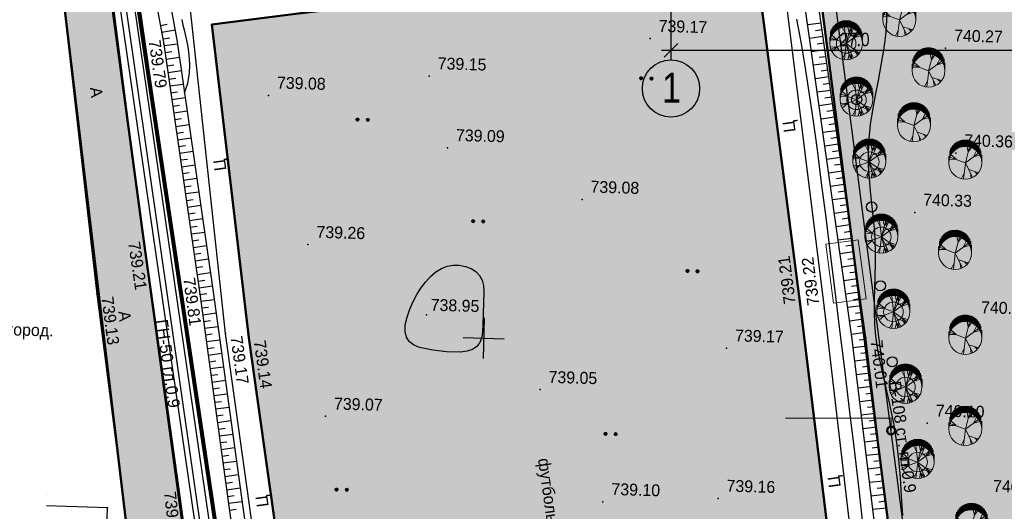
# Model space of a CAD drawing. Header units: millimetres. Extents: x -257011 to 237647566, y 2784933 to 6706507.
# Tile 302 of 451: x 10210762 to 10283163, y 5401131 to 5437287. Entities that reach past the tile are written whole.
import ezdxf

# ---------------------------------------------------------------- set-up
doc = ezdxf.new("R2010")
doc.units = ezdxf.units.MM
doc.header["$LTSCALE"] = 1000
doc.header["$PDMODE"] = 32
doc.header["$PDSIZE"] = 0.3
for name, pattern in [('Д_ТРОТ_ТРУБА', [3, 1.5, -1.5]), ('ДОРОГИ_СТРОЯЩ', [9, 8, -1]), ('ОТКОС_НИЗ', [1.2, 0.2, -1]), ('РА_КОНТУРЫ', [1.5, 0, -1.5])]:
    doc.linetypes.add(name, pattern=pattern)
for name, color, linetype in [('(001) Сетка', 92, 'Continuous'), ('(004) Точки рельефа', 7, 'Continuous'), ('(007) Здания', 7, 'Continuous'), ('(013) Газопровод', 30, 'ИК_Газопровод -------г--------'), ('(014) Водопровод', 5, 'ИК_Водопровод -------в--------'), ('(022) Возд. Линии', 7, 'Continuous'), ('(025) Дорога', 7, 'Continuous'), ('(031) Горизонтали', 42, 'Continuous'), ('(035) Откосы', 7, 'Continuous'), ('(036) Растительность', 7, 'Continuous'), ('(037) Контуры', 7, 'Continuous'), ('(038) Деревья', 7, 'Continuous'), ('(040) Ограда', 7, 'Continuous'), ('TREE', 74, 'Continuous')]:
    doc.layers.add(name, color=color, linetype=linetype)
for name, color, linetype, lineweight in [('(032) Горизонтали утолщенные', 32, 'Continuous', 30), ('.', 7, 'Continuous', 15), ('Та', 250, 'Continuous', 25), ('Ф А С А Д', 250, 'Continuous', 15)]:
    doc.layers.add(name, color=color, linetype=linetype, lineweight=lineweight)
doc.styles.add('ATTR', font='romans.shx', dxfattribs={"width": 0.8, "height": 0.470416})
doc.styles.add('BM-431', font='txt')
doc.styles.add('D-431', font='txt', dxfattribs={"width": 2})
doc.styles.get("Standard").update_dxf_attribs({"font": 'ARIALN.TTF'})
doc.linetypes.add('FENCELINE2', pattern='A,6.35,-2.54,[132,ltypeshp.shx,S=2.54,R=0,X=-2.54,Y=0],-2.54,25.4', length=36.83)
doc.linetypes.add('KANALIS_K', pattern='A,1,["<",Standard,S=1.8,R=0,X=-0.9,Y=-0.9],3,-1,["К",Standard,S=1.8,R=0,X=-0.9,Y=-0.9],-1,10', length=16)
doc.linetypes.add('ИК_Водопровод -------в--------', pattern='A,9,-0.6,["В",Standard,S=1.2,R=0,X=0,Y=-0.6],-1.2', length=10.8)
doc.linetypes.add('ИК_Газопровод -------г--------', pattern='A,9,-0.6,["Г",Standard,S=1.2,R=0,X=0,Y=-0.6],-1.2', length=10.8)
doc.linetypes.add('ОГРАДА_БЕТ', pattern='A,4,["|",Standard,S=0.8,R=0,X=0,Y=-0.8],4', length=8)
doc.dimstyles.new('ISO-25_WS', dxfattribs={"dimscale": 141.414141, "dimtxt": 7, "dimasz": 7, "dimexe": 5, "dimexo": 20, "dimgap": 2, "dimtad": 1, "dimdec": 0, "dimdsep": 46, "dimtxsty": 'Standard', "dimblk": 'OBLIQUE', "dimcen": 2.5, "dimdle": 5, "dimclrd": 5, "dimclre": 5, "dimclrt": 5, "dimadec": 0, "dimazin": 0, "dimtfac": 1, "dimtdec": 0, "dimtmove": 0, "dimatfit": 3, "dimldrblk": 'OBLIQUE', "dimfxl": 0, "dimtolj": 1, "dimtzin": 0, "dimlwd": 30, "dimlwe": 30, "dimarcsym": 0})
pattern_1 = [(95, (0, -250067.28), (-275.171012, 230.8958947), [127, -381]), (185, (57.72, -249998.49), (-230.8958947, -275.171012), [127, -381])]

# ---------------------------------------------------------------- blocks, each defined once
blk = doc.blocks.new('d')
at = {"layer": '(038) Деревья', "color": 30}
blk.add_ellipse((0, 0), major_axis=(0.265, 0.265), ratio=1, start_param=5.497787, end_param=11.780972, dxfattribs=at)
blk = doc.blocks.new('*X70')
at = {"color": 0}
for p, q in [((1.8, 2.04), (2.2, 2.04)), ((1.8, 2.03), (2.2, 2.03)), ((1.8, 2.02), (2.2, 2.02)), ((1.8, 2.01), (2.2, 2.01)), ((1.8, 2), (2.2, 2)), ((1.8, 1.99), (2.2, 1.99)), ((1.8, 1.98), (2.2, 1.98)), ((1.8, 1.97), (2.2, 1.97)), ((1.8, 1.96), (2.2, 1.96)), ((1.81, 2.07), (2.19, 2.07)), ((1.81, 2.06), (2.19, 2.06)), ((1.81, 2.05), (2.19, 2.05)), ((1.81, 1.95), (2.19, 1.95)), ((1.81, 1.94), (2.19, 1.94)), ((1.81, 1.93), (2.19, 1.93)), ((1.82, 2.09), (2.18, 2.09)), ((1.82, 2.08), (2.18, 2.08)), ((1.82, 1.92), (2.18, 1.92)), ((1.82, 1.91), (2.18, 1.91)), ((1.83, 2.11), (2.17, 2.11)), ((1.83, 2.1), (2.17, 2.1)), ((1.83, 1.9), (2.17, 1.9)), ((1.83, 1.89), (2.17, 1.89)), ((1.84, 2.12), (2.16, 2.12)), ((1.84, 1.88), (2.16, 1.88)), ((1.85, 2.13), (2.15, 2.13)), ((1.85, 1.87), (2.15, 1.87)), ((1.86, 2.14), (2.14, 2.14)), ((1.86, 1.86), (2.14, 1.86)), ((1.87, 2.15), (2.13, 2.15)), ((1.87, 1.85), (2.13, 1.85)), ((1.88, 2.16), (2.12, 2.16)), ((1.88, 1.84), (2.12, 1.84)), ((1.9, 2.17), (2.11, 2.17)), ((1.9, 1.83), (2.11, 1.83)), ((1.91, 2.18), (2.09, 2.18)), ((1.91, 1.82), (2.09, 1.82)), ((1.94, 2.19), (2.06, 2.19)), ((1.94, 1.81), (2.06, 1.81))]:
    blk.add_line(p, q, dxfattribs=at)
blk = doc.blocks.new('I04100')
blk.add_circle((0, 0), 0.2)
blk.add_blockref('*X70', (-2, -2))
blk = doc.blocks.new('Setka')
at = {"layer": '(001) Сетка'}
for p, q in [((0, 1.5), (0, -1.5)), ((-1.5, 0), (1.5, 0))]:
    blk.add_line(p, q, dxfattribs=at)
blk = doc.blocks.new('kjvklglhl')
at = {"layer": '(004) Точки рельефа'}
for p in [(269.193, 497.303), (301.434, 497.175), (323.174, 497.081), (258.591, 496.374), (265.706, 495.765), (285.277, 493.966), (273.5, 492.215), (286.766, 488.729), (324.134, 489.394), (296.762, 485.213), (321.242, 484.947), (264.611, 481.335), (276.712, 481.323), (261.281, 477.255), (268.865, 477.481), (313.048, 477.771), (314.781, 477.717), (325.716, 477.154), (285.57, 476.405), (317.903, 475.66), (270.84, 474.617), (272.561, 474.353), (307.691, 474.575), (294.071, 471.143), (322.604, 469.469), (278.354, 468.737), (307.378, 463.509), (267.617, 463.029), (298.925, 463.025), (262.508, 461.555), (263.728, 461.757)]:
    blk.add_point(p, dxfattribs=at)
at = {"layer": '(007) Здания'}
for points in [[(260.697, 523.867), (259.102, 523.459), (272.919, 444.041), (279.772, 407.727), (310.568, 407.829), (331.929, 406.641), (338.864, 406.255)], [(262.46, 452.077), (262.508, 461.555), (258.037, 461.577)]]:
    blk.add_lwpolyline(points, dxfattribs=at)
at = {"layer": '(013) Газопровод', "ltscale": 0.5, "flags": 128}
blk.add_lwpolyline([(278.367, 408.415), (257.036, 532.282)], dxfattribs=at)
at = {"layer": '(014) Водопровод', "ltscale": 0.5, "flags": 128}
blk.add_lwpolyline([(325.711, 440.112), (326.312, 440.162), (325.744, 440.975), (323.361, 447.342), (313.499, 509.603), (261.079, 502.552), (256.511, 532.162)], dxfattribs=at)
at = {"layer": '(022) Возд. Линии', "color": 1}
blk.add_lwpolyline([(250.311, 530.231), (261.316, 504.709), (269.524, 457.39), (280.83, 410.667), (321.945, 409.43), (327.393, 409.266)], dxfattribs=at)
at = {"layer": '(025) Дорога', "linetype": 'Д_ТРОТ_ТРУБА', "flags": 128}
for points in [[(276.271, 401.474), (276.032, 403.339), (271.153, 441.699), (264.611, 481.335), (258.554, 519.926), (258.12, 523.201), (258.253, 523.704), (258.69, 524.198), (277.345, 530.037), (292.802, 535.347), (297.832, 536.245), (297.413, 538.591), (292.678, 537.746), (274.449, 531.593), (260.769, 526.931), (259.947, 526.822), (259.362, 527.449), (258.374, 532.486)], [(254.176, 531.447), (254.747, 528.326), (255.283, 519.313), (261.281, 477.255), (267.133, 440.193), (271.605, 408.84), (272.687, 401.176)], [(323.251, 418.267), (300.714, 414.809), (283.138, 412.485), (281.122, 413.564), (275.085, 449.451), (270.84, 474.617), (267.554, 498.57), (282.371, 501.061), (308.67, 505.056), (310.788, 503.765), (314.781, 477.717), (318.108, 454.899), (323.251, 418.267)], [(321.731, 420.742), (316.881, 452.353), (313.048, 477.771), (309.058, 502.896), (307.912, 503.399), (283.734, 499.451), (269.193, 497.303), (272.561, 474.353), (276.62, 450.413), (282.198, 415.2), (283.437, 414.157), (320.719, 419.528), (321.731, 420.742)]]:
    blk.add_lwpolyline(points, dxfattribs=at)
at = {"layer": '(031) Горизонтали', "flags": 128}
for points in [[(267.333, 492.218), (267.545, 492.95), (267.646, 493.663), (267.656, 494.352), (267.598, 495.01), (267.49, 495.631), (267.356, 496.208), (267.215, 496.737), (267.088, 497.21), (266.994, 497.624)], [(312.15, 498.92), (312.491, 497.383), (312.838, 495.643), (313.193, 493.713), (313.557, 491.606), (313.93, 489.34), (314.314, 486.931), (314.708, 484.393), (315.113, 481.742), (315.531, 478.995), (315.96, 476.168), (316.397, 473.28), (316.836, 470.352), (317.272, 467.403), (317.699, 464.454), (318.114, 461.525)]]:
    blk.add_lwpolyline(points, dxfattribs=at)
blk.add_lwpolyline([(289.718, 475.303), (289.673, 474.853), (289.54, 474.48), (289.322, 474.181), (289.016, 473.959), (288.625, 473.811), (288.146, 473.74), (287.113, 473.724), (286.101, 473.812), (285.11, 474.003), (284.674, 474.165), (284.348, 474.41), (284.132, 474.735), (284.026, 475.143), (284.029, 475.632), (284.143, 476.203), (284.328, 476.797), (284.549, 477.356), (284.805, 477.878), (285.096, 478.364), (285.423, 478.814), (285.784, 479.229), (286.171, 479.582), (286.573, 479.849), (286.99, 480.03), (287.422, 480.124), (287.869, 480.131), (288.331, 480.053), (288.761, 479.9), (289.112, 479.687), (289.385, 479.413), (289.58, 479.078), (289.695, 478.682), (289.732, 478.225), (289.721, 475.79)], close=True, dxfattribs=at)
at = {"layer": '(032) Горизонтали утолщенные'}
blk.add_lwpolyline([(318.749, 500.028), (318.771, 498.974), (318.719, 497.894), (318.607, 496.797), (318.452, 495.689), (318.274, 494.579), (318.092, 493.474), (317.924, 492.383), (317.79, 491.313), (317.707, 490.272), (317.69, 489.266), (317.729, 488.292), (317.812, 487.346), (317.923, 486.421), (318.049, 485.514), (318.176, 484.619), (318.29, 483.732), (318.376, 482.847), (318.426, 481.962), (318.446, 481.075), (318.449, 480.187), (318.447, 479.3), (318.451, 478.415), (318.474, 477.533), (318.528, 476.653), (318.624, 475.779), (318.77, 474.907), (318.96, 474.029), (319.181, 473.134), (319.424, 472.209), (319.676, 471.243), (319.927, 470.224), (320.165, 469.141), (320.379, 467.981), (320.56, 466.739), (320.713, 465.423), (320.844, 464.049), (320.959, 462.631)], dxfattribs=at)
at = {"layer": '(035) Откосы'}
for p, q in [((312.99, 498.531), (313.975, 498.699)), ((313.566, 498.122), (314.059, 498.206)), ((313.158, 497.545), (314.143, 497.713)), ((265.909, 497.205), (265.42, 497.1)), ((266.503, 496.82), (265.525, 496.611)), ((313.326, 496.56), (314.311, 496.728)), ((313.734, 497.136), (314.227, 497.22)), ((266.118, 496.227), (265.629, 496.122)), ((313.903, 496.151), (314.395, 496.235)), ((266.714, 495.803), (265.728, 495.633)), ((266.306, 495.225), (265.814, 495.14)), ((313.494, 495.574), (314.479, 495.742)), ((314.071, 495.165), (314.563, 495.249)), ((266.884, 494.818), (265.899, 494.648)), ((313.662, 494.589), (314.647, 494.757)), ((266.476, 494.24), (265.984, 494.155)), ((267.054, 493.833), (266.069, 493.662)), ((314.239, 494.18), (314.731, 494.264)), ((266.647, 493.255), (266.154, 493.17)), ((313.83, 493.603), (314.815, 493.771)), ((314.407, 493.194), (314.899, 493.278)), ((267.225, 492.848), (266.239, 492.677)), ((313.998, 492.618), (314.983, 492.786)), ((266.817, 492.27), (266.324, 492.185)), ((267.395, 491.863), (266.409, 491.692)), ((314.166, 491.632), (315.152, 491.8)), ((314.575, 492.209), (315.067, 492.293)), ((266.987, 491.285), (266.494, 491.2)), ((314.743, 491.223), (315.236, 491.308)), ((267.565, 490.877), (266.58, 490.707)), ((267.157, 490.3), (266.665, 490.215)), ((314.334, 490.647), (315.32, 490.815)), ((314.911, 490.238), (315.404, 490.322)), ((267.735, 489.892), (266.75, 489.722)), ((314.502, 489.661), (315.488, 489.829)), ((267.328, 489.315), (266.835, 489.23)), ((267.905, 488.907), (266.92, 488.737)), ((314.67, 488.676), (315.656, 488.844)), ((315.079, 489.253), (315.572, 489.337)), ((267.498, 488.33), (267.005, 488.244)), ((315.247, 488.267), (315.74, 488.351)), ((268.076, 487.922), (267.09, 487.752)), ((267.668, 487.344), (267.175, 487.259)), ((314.838, 487.69), (315.824, 487.858)), ((315.415, 487.282), (315.908, 487.366)), ((268.246, 486.937), (267.261, 486.767)), ((315.006, 486.705), (315.992, 486.873)), ((267.838, 486.359), (267.346, 486.274)), ((268.416, 485.952), (267.431, 485.782)), ((315.174, 485.719), (316.16, 485.887)), ((315.583, 486.296), (316.076, 486.38)), ((268.009, 485.374), (267.516, 485.289)), ((315.751, 485.311), (316.244, 485.395)), ((268.586, 484.967), (267.601, 484.797)), ((268.179, 484.389), (267.686, 484.304)), ((315.342, 484.734), (316.328, 484.902)), ((315.919, 484.325), (316.412, 484.409)), ((268.757, 483.982), (267.771, 483.811)), ((315.51, 483.748), (316.496, 483.916)), ((268.349, 483.404), (267.856, 483.319)), ((268.927, 482.997), (267.941, 482.826)), ((315.678, 482.763), (316.664, 482.931)), ((316.087, 483.34), (316.58, 483.424)), ((268.519, 482.419), (268.027, 482.334)), ((316.255, 482.354), (316.748, 482.438)), ((269.097, 482.012), (268.112, 481.841)), ((315.846, 481.777), (316.832, 481.945)), ((268.69, 481.434), (268.197, 481.349)), ((269.267, 481.026), (268.282, 480.856)), ((316.014, 480.792), (317, 480.96)), ((316.423, 481.369), (316.916, 481.453)), ((268.86, 480.449), (268.367, 480.364)), ((269.438, 480.041), (268.452, 479.871)), ((316.591, 480.383), (317.084, 480.467)), ((269.03, 479.464), (268.537, 479.379)), ((316.182, 479.806), (317.168, 479.975)), ((316.759, 479.398), (317.252, 479.482)), ((269.608, 479.056), (268.622, 478.886)), ((316.35, 478.821), (317.336, 478.989)), ((269.2, 478.479), (268.708, 478.393)), ((269.778, 478.071), (268.793, 477.901)), ((316.518, 477.835), (317.504, 478.004)), ((316.927, 478.412), (317.42, 478.496)), ((269.371, 477.49), (268.877, 477.408)), ((317.095, 477.427), (317.588, 477.511)), ((269.945, 477.078), (268.959, 476.915)), ((269.534, 476.503), (269.04, 476.422)), ((316.686, 476.85), (317.672, 477.018)), ((317.263, 476.441), (317.756, 476.525)), ((270.108, 476.092), (269.122, 475.929)), ((316.854, 475.865), (317.84, 476.033)), ((269.697, 475.517), (269.203, 475.436)), ((270.271, 475.106), (269.285, 474.942)), ((317.006, 474.897), (317.995, 475.045)), ((317.427, 475.466), (317.921, 475.539)), ((269.86, 474.531), (269.366, 474.449)), ((317.574, 474.477), (318.069, 474.551)), ((270.435, 474.119), (269.448, 473.956)), ((270.023, 473.545), (269.529, 473.463)), ((317.154, 473.909), (318.143, 474.056)), ((317.722, 473.488), (318.217, 473.562)), ((270.598, 473.133), (269.611, 472.97)), ((317.301, 472.92), (318.29, 473.068)), ((270.186, 472.558), (269.692, 472.477)), ((270.761, 472.147), (269.774, 471.984)), ((317.449, 471.931), (318.438, 472.079)), ((317.87, 472.499), (318.364, 472.573)), ((270.349, 471.572), (269.856, 471.49)), ((318.017, 471.511), (318.512, 471.585)), ((270.924, 471.16), (269.937, 470.997)), ((317.597, 470.942), (318.586, 471.09)), ((270.512, 470.586), (270.019, 470.504)), ((271.087, 470.174), (270.1, 470.011)), ((317.744, 469.954), (318.733, 470.101)), ((318.165, 470.522), (318.659, 470.596)), ((270.675, 469.599), (270.182, 469.518)), ((271.25, 469.188), (270.263, 469.025)), ((318.313, 469.533), (318.807, 469.607)), ((270.838, 468.613), (270.345, 468.531)), ((317.892, 468.965), (318.881, 469.113)), ((318.46, 468.544), (318.955, 468.618)), ((271.413, 468.201), (270.426, 468.038)), ((318.039, 467.976), (319.028, 468.124)), ((271.001, 467.627), (270.508, 467.545)), ((271.576, 467.215), (270.589, 467.052)), ((318.187, 466.988), (319.176, 467.135)), ((318.608, 467.556), (319.102, 467.63)), ((271.164, 466.64), (270.671, 466.559)), ((318.755, 466.567), (319.25, 466.641)), ((271.739, 466.229), (270.752, 466.066)), ((271.327, 465.654), (270.834, 465.573)), ((318.335, 465.999), (319.324, 466.146)), ((318.903, 465.578), (319.398, 465.652)), ((271.902, 465.242), (270.915, 465.079)), ((318.482, 465.01), (319.471, 465.158)), ((271.49, 464.668), (270.997, 464.586)), ((272.065, 464.256), (271.078, 464.093)), ((318.63, 464.021), (319.619, 464.169)), ((319.051, 464.589), (319.545, 464.663)), ((271.653, 463.681), (271.16, 463.6)), ((319.198, 463.601), (319.693, 463.675)), ((272.228, 463.27), (271.241, 463.107)), ((271.816, 462.695), (271.323, 462.614)), ((318.778, 463.033), (319.767, 463.18)), ((272.391, 462.284), (271.404, 462.12)), ((271.979, 461.709), (271.486, 461.627))]:
    blk.add_line(p, q, dxfattribs=at)
blk.add_lwpolyline([(320.534, 458.04), (317.903, 475.66), (312.574, 506.915), (312.192, 507.383), (311.596, 507.687), (310.502, 508.023), (284.392, 504.328), (278.337, 503.244), (265.243, 500.775), (264.939, 500.462), (264.803, 499.989), (265.706, 495.765), (268.865, 477.481), (274.213, 445.131)], dxfattribs=at)
at = {"layer": '(035) Откосы', "linetype": 'ОТКОС_НИЗ'}
blk.add_lwpolyline([(319.844, 457.028), (319.619, 457.386), (319.514, 458.099), (316.916, 475.502), (311.633, 506.487), (311.551, 506.587), (311.219, 506.757), (310.421, 507.002), (284.551, 503.341), (278.518, 502.26), (265.85, 499.872), (266.688, 495.955), (269.851, 477.647), (275.2, 445.294), (281.12, 409.861), (281.136, 409.822), (281.351, 409.621), (310.666, 409.479), (317.618, 409.281), (323.511, 408.859), (324.497, 408.587)], dxfattribs=at)
at = {"layer": '(037) Контуры', "linetype": 'РА_КОНТУРЫ', "flags": 128}
blk.add_lwpolyline([(258.067, 462.45), (261.257, 462.45), (261.556, 462.796), (261.556, 463.356), (254.809, 507.098), (253.694, 509.062), (251.962, 510.299), (250.154, 510.72), (247.704, 510.72)], dxfattribs=at)
at = {"layer": '(040) Ограда', "linetype": 'ОГРАДА_БЕТ', "ltscale": 0.5, "flags": 128}
blk.add_lwpolyline([(260.797, 523.48), (259.559, 523.163), (273.312, 444.113), (280.104, 408.128), (310.579, 408.229), (324.695, 407.444)], dxfattribs=at)
at = {"lineweight": 15, "ltscale": 0.1}
blk.add_lwpolyline([(315.472, 478.096), (314.765, 482.438), (317.134, 482.824), (317.84, 478.481)], close=True, dxfattribs=at)
at = {"layer": '(001) Сетка'}
blk.add_blockref('Setka', (289.817, 474.81), dxfattribs=at)
at = {"layer": '(036) Растительность', "linetype": 'Continuous', "xscale": 0.5, "yscale": 0.5, "zscale": 0.5}
for p in [(300.862, 494.248), (301.612, 494.248), (280.094, 490.631), (280.844, 490.631), (288.797, 483.398), (289.547, 483.398), (304.654, 480.178), (305.404, 480.178), (298.967, 468.038), (299.717, 468.038), (279.319, 463.388), (280.069, 463.388)]:
    blk.add_blockref('I04100', p, dxfattribs=at)
at = {"layer": '(038) Деревья', "color": 30, "linetype": 'Continuous'}
for p in [(316.737, 493.12), (318.061, 485.258), (318.869, 479.478), (319.896, 473.918)]:
    blk.add_blockref('d', p, dxfattribs=at)
at = {"layer": '(004) Точки рельефа', "style": 'D-431'}
for s, p in [('739.17', (302.034, 497.695)), ('740.27', (323.774, 497.601)), ('739.15', (285.877, 494.486)), ('739.08', (274.1, 492.735)), ('740.36', (324.734, 489.914)), ('739.09', (287.366, 489.249)), ('739.08', (297.362, 485.733)), ('740.33', (321.842, 485.467)), ('739.26', (277.312, 481.843)), ('740.22', (326.316, 477.674)), ('738.95', (285.857, 476.72)), ('739.17', (308.291, 475.095)), ('739.05', (294.671, 471.663)), ('740.10', (323.204, 469.989)), ('739.07', (278.954, 469.257)), ('739.16', (307.978, 464.029)), ('740.23', (327.566, 464.561)), ('739.10', (299.525, 463.545))]:
    blk.add_text(s, height=0.875, dxfattribs=at).set_placement(p)
for s, rotation, p in [('739.79', 279.80452, (264.569, 495.99)), ('739.21', 99.02409, (312.692, 478.006)), ('739.22', 98.85977, (314.425, 477.953)), ('739.21', 280.19614, (263.48, 481.105)), ('739.81', 279.38666, (267.601, 478.582)), ('739.13', 278.97309, (261.637, 477.02)), ('740.01', 278.49123, (318.257, 475.422)), ('739.17', 279.5746, (271.198, 474.385)), ('739.14', 279.62366, (272.919, 474.122)), ('739.29', 278.23109, (266.633, 462.833))]:
    blk.add_text(s, height=0.875, rotation=rotation, dxfattribs=at).set_placement(p)
at = {"layer": '(007) Здания', "color": 0, "insert": (294.923, 466.185), "char_height": 0.88, "width": 15.10641, "attachment_point": 1, "rotation": 279.62366, "style": 'BM-431'}
blk.add_mtext('футбольное поле', dxfattribs=at)
at = {"layer": '(013) Газопровод', "color": 0, "linetype": 'Continuous', "style": 'BM-431'}
blk.add_text('ГН-50 гл.0.9', height=0.875, rotation=279.77107, dxfattribs=at).set_placement((265.682, 475.449))
at = {"layer": '(014) Водопровод', "color": 0, "linetype": 'Continuous', "style": 'BM-431'}
blk.add_text('В-108 ст. гл.0.9', height=0.875, rotation=279.61641, dxfattribs=at).set_placement((319.7, 472.427))
at = {"layer": '(025) Дорога', "linetype": 'ДОРОГИ_СТРОЯЩ', "style": 'BM-431'}
for s, rotation, p in [('A', 278.03818, (260.352, 492.411)), ('Ц', 99.38237, (312.327, 490.647)), ('Ц', 99.38237, (270.568, 486.641)), ('A', 278.03818, (262.898, 476.016)), ('Ц', 99.38237, (316.381, 464.625)), ('Ц', 99.38237, (274.37, 462.014))]:
    blk.add_text(s, height=0.875, rotation=rotation, dxfattribs=at).set_placement(p)
at = {"layer": '(037) Контуры', "color": 0, "linetype": 'ByBlock', "style": 'BM-431'}
blk.add_text('огород.', height=0.875, dxfattribs=at).set_placement((254.147, 474.041))
blk = doc.blocks.new('dhdyfh')
at = {"layer": 'TREE', "color": 92, "lineweight": 20}
for p, q in [((10253491, 5665666), (10253491, 5666158)), ((10253551, 5665761), (10253551, 5666240)), ((10253612, 5665831), (10253612, 5666323)), ((10253672, 5665895), (10253672, 5666384)), ((10253733, 5665949), (10253733, 5666439)), ((10253793, 5665998), (10253793, 5666487)), ((10253854, 5666529), (10253854, 5666039)), ((10253914, 5666083), (10253914, 5666567)), ((10253975, 5666109), (10253975, 5666601)), ((10254035, 5666629), (10254035, 5666140)), ((10254096, 5666652), (10254096, 5666163)), ((10254156, 5666184), (10254156, 5666675)), ((10254217, 5666691), (10254217, 5666204)), ((10254443, 5665800), (10254236, 5666193)), ((10254277, 5666217), (10254277, 5666705)), ((10254338, 5666714), (10254338, 5666227)), ((10254532, 5665031), (10254393, 5666223)), ((10254398, 5666235), (10254398, 5666724)), ((10254459, 5666724), (10254459, 5666238)), ((10254519, 5666243), (10254519, 5666724)), ((10254522, 5665028), (10254837, 5666198)), ((10254580, 5666724), (10254580, 5666240)), ((10254640, 5666233), (10254640, 5666724)), ((10254739, 5665821), (10254650, 5666236)), ((10254701, 5666717), (10254701, 5666227)), ((10254739, 5665828), (10254966, 5666152)), ((10254761, 5666215), (10254761, 5666706)), ((10254822, 5666693), (10254822, 5666199)), ((10254882, 5666186), (10254882, 5666674)), ((10254897, 5665793), (10254946, 5666154)), ((10254943, 5666652), (10254943, 5666166)), ((10255003, 5666140), (10255003, 5666629)), ((10255064, 5666601), (10255064, 5666114)), ((10255125, 5666081), (10255125, 5666565)), ((10255185, 5666529), (10255185, 5666042)), ((10255246, 5665998), (10255246, 5666487)), ((10255306, 5666441), (10255306, 5665949)), ((10255367, 5665893), (10255367, 5666384)), ((10255427, 5666323), (10255427, 5665828)), ((10255488, 5665756), (10255488, 5666256)), ((10255548, 5666158), (10255548, 5665664)), ((10253309, 5665030), (10253309, 5665514)), ((10253370, 5665419), (10253370, 5665908)), ((10254519, 5665030), (10253387, 5665451)), ((10253430, 5665555), (10253430, 5666052)), ((10253851, 5665290), (10253466, 5665636)), ((10254522, 5665031), (10255054, 5666100)), ((10254522, 5665028), (10255488, 5665736)), ((10254778, 5665531), (10255478, 5665762)), ((10255123, 5665467), (10255340, 5665898)), ((10255133, 5665459), (10255577, 5665590)), ((10255212, 5665677), (10255390, 5665854)), ((10255609, 5665574), (10255609, 5666055)), ((10255669, 5665911), (10255669, 5665409)), ((10255730, 5665030), (10255730, 5665615)), ((10253851, 5665282), (10253348, 5665297))]:
    blk.add_line(p, q, dxfattribs=at)
at = {"layer": 'TREE', "color": 30, "lineweight": 20, "true_color": 0xf8991e}
for p, q in [((10253851, 5664777), (10253348, 5664762)), ((10254519, 5665030), (10253387, 5664608)), ((10253851, 5664769), (10253466, 5664423)), ((10254532, 5665028), (10254393, 5663836)), ((10254522, 5665031), (10254837, 5663861)), ((10254522, 5665031), (10255488, 5664323)), ((10254522, 5665028), (10255054, 5663959)), ((10254443, 5664259), (10254236, 5663866)), ((10254739, 5664238), (10254650, 5663823)), ((10254739, 5664231), (10254966, 5663908)), ((10254778, 5664528), (10255478, 5664297)), ((10254897, 5664266), (10254946, 5663905)), ((10255123, 5664592), (10255340, 5664161)), ((10255133, 5664600), (10255577, 5664469)), ((10255212, 5664382), (10255390, 5664205))]:
    blk.add_line(p, q, dxfattribs=at)
blk.add_circle((10254519, 5665030), 1210, dxfattribs=at)
at = {"layer": 'TREE', "color": 92, "lineweight": 20}
blk.add_circle((10254519, 5665030), 720, dxfattribs=at)
at = {"layer": 'TREE', "color": 30, "lineweight": 20, "true_color": 0xf8991e, "style": 'ATTR', "width": 0.8, "flags": 9}
for p in [(10254522, 5665031), (10254522, 5665028)]:
    blk.add_attdef('ESTCODE', p, '', height=14.1, rotation=90, dxfattribs=at)
blk = doc.blocks.new('17')
at = {"layer": 'TREE', "color": 68, "lineweight": 20, "true_color": 0x306100}
for p, q in [((16375547, 10777897), (16376284, 10777897)), ((16375547, 10776055), (16376189, 10777778)), ((16375932, 10777072), (16375955, 10777838)), ((16376140, 10777805), (16376884, 10777805)), ((16376347, 10777713), (16377104, 10777713)), ((16375943, 10777072), (16376470, 10777658)), ((16376516, 10777620), (16377265, 10777620)), ((16376661, 10777528), (16377389, 10777528)), ((16376767, 10777436), (16377515, 10777436)), ((16376865, 10777344), (16377610, 10777344)), ((16376947, 10777252), (16377692, 10777252)), ((16377022, 10777160), (16377766, 10777160)), ((16377829, 10777068), (16377084, 10777068)), ((16377151, 10776976), (16377888, 10776976)), ((16377190, 10776884), (16377939, 10776884)), ((16377982, 10776792), (16377237, 10776792)), ((16378017, 10776699), (16377272, 10776699)), ((16377304, 10776607), (16378052, 10776607)), ((16375545, 10776036), (16373730, 10776246)), ((16374374, 10776171), (16373777, 10776487)), ((16375545, 10776051), (16373917, 10775240)), ((16374784, 10775661), (16374433, 10774595)), ((16375545, 10776051), (16377325, 10775571)), ((16375545, 10776051), (16376623, 10774580)), ((16376751, 10775721), (16377384, 10775856)), ((16376763, 10775721), (16377255, 10775376)), ((16377308, 10775502), (16378050, 10775502)), ((16378080, 10775594), (16377327, 10775594)), ((16378077, 10776515), (16377335, 10776515)), ((16377351, 10775686), (16378099, 10775686)), ((16377355, 10776423), (16378098, 10776423)), ((16378111, 10776331), (16377369, 10776331)), ((16378115, 10775778), (16377370, 10775778)), ((16377378, 10775870), (16378127, 10775870)), ((16377381, 10776239), (16378126, 10776239)), ((16378126, 10776147), (16377386, 10776147)), ((16378126, 10775963), (16377390, 10775963)), ((16377394, 10776055), (16378126, 10776055)), ((16374386, 10775481), (16373835, 10775406)), ((16374561, 10775000), (16374292, 10774730)), ((16376201, 10775120), (16376400, 10774445)), ((16376213, 10775135), (16376868, 10774805)), ((16376376, 10774397), (16377108, 10774397)), ((16377265, 10774489), (16376512, 10774489)), ((16376652, 10774581), (16377414, 10774581)), ((16377515, 10774673), (16376763, 10774673)), ((16376861, 10774765), (16377610, 10774765)), ((16377696, 10774857), (16376947, 10774857)), ((16377022, 10774949), (16377766, 10774949)), ((16377829, 10775042), (16377088, 10775042)), ((16377147, 10775134), (16377884, 10775134)), ((16377939, 10775226), (16377198, 10775226)), ((16377237, 10775318), (16377982, 10775318)), ((16378017, 10775410), (16377276, 10775410)), ((16375547, 10774213), (16376438, 10774213)), ((16376888, 10774305), (16376124, 10774305))]:
    blk.add_line(p, q, dxfattribs=at)
blk.add_circle((16375547, 10776055), 1842, dxfattribs=at)
at = {"layer": 'TREE', "color": 68, "lineweight": 20, "true_color": 0x306100, "style": 'ATTR', "width": 0.8, "flags": 9}
blk.add_attdef('ESTCODE', (16375545, 10776051), '', height=21.5, dxfattribs=at)
blk = doc.blocks.new('_Oblique')
at = {"color": 0, "linetype": 'ByBlock', "lineweight": -2}
blk.add_line((-0.5, -0.5), (0.5, 0.5), dxfattribs=at)
blk = doc.blocks.new('*D1794')
at = {"color": 5, "lineweight": 30, "ltscale": 1000, "transparency": 16777216}
for p, q in [((10258653, 5448714), (10258653, 5434328)), ((10285653, 5448714), (10285653, 5434328)), ((10257945, 5435035), (10286360, 5435035))]:
    blk.add_line(p, q, dxfattribs=at)
at = {"layer": 'Defpoints', "color": 0, "lineweight": 50, "ltscale": 1000, "transparency": 16777216}
for p in [(10258653, 5451542), (10285653, 5451542), (10285653, 5435035)]:
    blk.add_point(p, dxfattribs=at)
at = {"color": 5, "lineweight": 30, "ltscale": 1000, "transparency": 16777216, "xscale": 989.89898989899, "yscale": 989.89898989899, "zscale": 989.89898989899, "rotation": 180}
blk.add_blockref('_Oblique', (10258653, 5435035), dxfattribs=at)
at = {"color": 5, "lineweight": 30, "ltscale": 1000, "transparency": 16777216, "xscale": 989.89898989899, "yscale": 989.89898989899, "zscale": 989.89898989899}
blk.add_blockref('_Oblique', (10285653, 5435035), dxfattribs=at)
at = {"color": 5, "lineweight": 50, "ltscale": 1000, "transparency": 16777216, "insert": (10272153, 5435824), "char_height": 989.9, "attachment_point": 5, "bg_fill": 1, "box_fill_scale": 1.1, "bg_fill_color": 255, "bg_fill_transparency": 0}
blk.add_mtext('\\A1;27.0', dxfattribs=at)

msp = doc.modelspace()

# ---------------------------------------------------------------- hatches: boundary and pattern name
at = {"layer": '.', "lineweight": 50, "ltscale": 1000, "transparency": 33554687}
h = msp.add_hatch(color=256, dxfattribs=at)
h.dxf.hatch_style = 1
h.set_gradient(color1=(132, 132, 132), color2=(132, 132, 132), tint=1)
h.paths.add_polyline_path([(10214551.176, 5462990.262), (10214965.149, 5463841.305), (10215842.918, 5464185.914), (10250017.13, 5474315.188), (10254203.696, 5474878.432), (10253559.585, 5477292.314), (10249506.562, 5476695.716), (10237347.598, 5472968.198), (10217306.905, 5466781.824), (10216446.695, 5467000.039), (10215973.868, 5467625.02), (10215719.469, 5468641.933), (10215034.03, 5472352.107), (10210781.798, 5471433.591), (10211192.403, 5468201.575), (10211551.731, 5459121.131), (10225776.558, 5340135.93), (10229562.641, 5340588.561), (10227005.562, 5365432.189), (10225345.538, 5381112.788), (10222453.47, 5402588.977), (10219897.156, 5421002.438), (10217029.885, 5442312.278)])
at = {"lineweight": 30}
h = msp.add_hatch(color=256, dxfattribs=at)
h.set_gradient(color1=(255, 255, 255), one_color=1, tint=1)
h.paths.add_polyline_path([(10258811.002, 5434322.45, 1), (10258494.063, 5430123.748, 1)])
at = {"layer": 'Ф А С А Д', "linetype": 'KANALIS_K', "ltscale": 1000}
h = msp.add_hatch(dxfattribs=at)
h.set_pattern_fill('CROSS', color=92, scale=40, angle=95)
h.set_pattern_definition(pattern_1)
h.paths.add_polyline_path([(10291002.532, 5462591.447), (10320021.445, 5463111.333), (10320021.445, 5454628.437), (10291002.532, 5454628.437)], flags=17)
h.paths.add_polyline_path([(10291002.532, 5438494.06), (10334860.708, 5438494.06), (10334860.708, 5427588.07), (10291002.532, 5427588.07)], flags=17)
h.paths.add_polyline_path([(10291002.532, 5440341.999), (10294739.647, 5440341.999), (10294739.647, 5443753.41), (10292871.508, 5443753.41), (10292871.508, 5447280.333), (10294739.647, 5447280.333), (10294739.647, 5452780.377), (10291002.532, 5452780.377)], flags=17)
h.paths.add_polyline_path([(10291002.532, 5413706.118), (10294739.647, 5413706.118), (10294739.647, 5418509.05), (10293759.32, 5418509.05), (10293759.32, 5422035.972), (10294739.647, 5422035.972), (10294739.647, 5425755.657), (10291002.532, 5425755.657)], flags=17)
edge = h.paths.add_edge_path()
edge.add_line((10293223.125, 5399808.652), (10329186.014, 5400584.91))
edge.add_line((10329186.014, 5400584.91), (10329186.014, 5411981.986))
edge.add_line((10329186.014, 5411981.986), (10291002.532, 5411981.986))
edge.add_line((10291002.532, 5411981.986), (10291002.532, 5401840.32))
edge.add_arc((10293100.291, 5401903.773), 2098.718, 181.73253397, 273.35532392)
h.paths.add_polyline_path([(10345336.459, 5401780.91), (10347954.841, 5401780.91), (10347954.841, 5439131.157), (10345336.459, 5439131.157)])
edge = h.paths.add_edge_path()
edge.add_line((10249347.869, 5464415.428), (10220352.394, 5464415.939))
edge.add_line((10220352.394, 5464415.939), (10250729.509, 5473900.836))
edge.add_line((10250729.509, 5473900.836), (10257427.233, 5474293.697))
edge.add_line((10257427.233, 5474293.697), (10339299.453, 5472686.414))
edge.add_line((10339299.453, 5472686.414), (10354910.944, 5471903.427))
edge.add_line((10354910.944, 5471903.427), (10367254.279, 5471043.573))
edge.add_line((10367254.279, 5471043.573), (10366359.443, 5404206.216))
edge.add_line((10366359.443, 5404206.216), (10364775.188, 5402952.736))
edge.add_line((10364775.188, 5402952.736), (10354799.052, 5402702.829))
edge.add_line((10354799.052, 5402702.829), (10354799.052, 5435966.909))
edge.add_line((10354799.052, 5435966.909), (10357685.763, 5435966.909))
edge.add_line((10357685.763, 5435966.909), (10357685.763, 5456175.305))
edge.add_line((10357685.763, 5456175.305), (10354910.944, 5456175.305))
edge.add_line((10354910.944, 5456175.305), (10354910.944, 5468723.934))
edge.add_line((10354910.944, 5468723.934), (10291002.532, 5469378.202))
edge.add_line((10291002.532, 5469378.202), (10291002.532, 5472792.481))
edge.add_line((10291002.532, 5472792.481), (10251302.532, 5472792.481))
edge.add_line((10251302.532, 5472792.481), (10251302.532, 5466152.896))
edge.add_arc((10249347.869, 5466383.667), 1968.239, 270, 353.26673305, ccw=False)
h.paths.add_polyline_path([(10344952.028, 5452898.915), (10348005.201, 5452898.915), (10348005.201, 5465266.947), (10344952.028, 5465266.947)], flags=17)
h = msp.add_hatch(dxfattribs=at)
h.set_pattern_fill('CROSS', color=92, scale=40, angle=95)
h.set_pattern_definition([(95, (0, -408683.44), (-275.171012, 230.8958947), [127, -381]), (185, (57.72, -408614.65), (-230.8958947, -275.171012), [127, -381])])
h.paths.add_polyline_path([(10254854.628, 5440734.445), (10259744.522, 5441392.481), (10264901.947, 5441392.481), (10267356.196, 5422530.373), (10268183.578, 5416171.536), (10271300.011, 5390655.658), (10275259.575, 5358920.825), (10274213.863, 5357736.149), (10255504.784, 5355575.319), (10236795.706, 5353414.489), (10235586.415, 5354492.005), (10231000.58, 5389847.773), (10227615.702, 5413892.915), (10224894.806, 5436928.395)])
h = msp.add_hatch(dxfattribs=at)
h.set_pattern_fill('CROSS', color=92, scale=40, angle=95)
h.set_pattern_definition(pattern_1)
edge = h.paths.add_edge_path()
edge.add_line((10286002.532, 5392642.788), (10286502.532, 5441392.481))
edge.add_line((10286502.532, 5441392.481), (10269349.482, 5441392.481))
edge.add_line((10269349.482, 5441392.481), (10275562.462, 5392925.886))
edge.add_line((10275562.462, 5392925.886), (10284147.488, 5392925.886))
edge.add_arc((10284147.488, 5386706.619), 6219.268, 72.64605017, 90, ccw=False)

# ---------------------------------------------------------------- linework, layer by layer
at = {"lineweight": 50, "ltscale": 1000}
msp.add_line((10275562.462, 5392925.886), (10269349.482, 5441392.481), dxfattribs=at)
for points in [[(10229562.641, 5340588.561), (10227005.562, 5365432.189), (10225345.538, 5381112.788), (10222453.47, 5402588.977), (10219897.156, 5421002.438), (10217029.885, 5442312.278), (10214551.176, 5462990.262), (10214965.149, 5463841.305), (10215842.918, 5464185.914), (10250017.13, 5474315.188), (10254203.696, 5474878.432)], [(10210781.798, 5471433.591), (10211192.403, 5468201.575), (10211551.731, 5459121.131), (10225771.68, 5340176.736)], [(10259744.522, 5441392.481), (10264901.947, 5441392.481), (10265470.699, 5437021.342), (10268183.578, 5416171.536), (10271300.011, 5390655.658), (10275259.575, 5358920.825), (10274213.863, 5357736.149), (10255504.784, 5355575.319), (10236795.706, 5353414.489), (10235586.415, 5354492.005), (10231000.58, 5389847.773), (10227615.702, 5413892.915), (10224894.806, 5436928.395), (10259744.522, 5441392.481)]]:
    msp.add_lwpolyline(points, dxfattribs=at)
at = {"color": 1, "ltscale": 0.1, "const_width": 100}
msp.add_lwpolyline([(10367637.944, 5471125.226), (10339299.453, 5472686.414), (10290114.083, 5473726.548), (10285634.352, 5473821.282), (10257427.233, 5474293.697), (10250729.509, 5473900.836), (10215776.869, 5462987.285), (10233106.932, 5346910.553), (10264254.682, 5346164.692), (10291821.94, 5343924.334), (10292764.457, 5367344.441), (10317690.983, 5367111.95), (10325359.542, 5365515.246), (10326158.328, 5375095.515), (10334361.553, 5374551.776), (10334391.701, 5375006.611), (10342287.801, 5374400.255), (10342234.253, 5373702.932), (10364005.562, 5372146.663), (10366382.939, 5398346.402), (10366639.94, 5403663.442), (10366556.549, 5418928.565), (10367637.944, 5471125.226)], dxfattribs=at)
at = {"color": 5, "linetype": 'FENCELINE2', "lineweight": 80, "ltscale": 0.1}
msp.add_lwpolyline([(10217212.007, 5463442.179), (10215776.869, 5462987.285), (10233106.932, 5346910.553), (10264254.682, 5346164.692), (10291821.94, 5343924.334), (10292764.457, 5367344.441), (10297926.029, 5367296.299)], dxfattribs=at)
at = {"color": 5, "lineweight": 0, "ltscale": 1000}
msp.add_lwpolyline([(10274834.178, 5407074.072), (10274834.178, 5407976.308), (10267063.981, 5407976.308)], dxfattribs=at)
at = {"color": 162, "lineweight": 30}
msp.add_circle((10258652.532, 5432223.099), 2105.323, dxfattribs=at)
at = {"color": 5, "lineweight": 50, "ltscale": 1000}
msp.add_circle((10274834.178, 5407074.072), 294.336, dxfattribs=at)

# ---------------------------------------------------------------- block references
at = {"lineweight": 5, "xscale": 999.9999999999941, "yscale": 999.9999999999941, "zscale": 999.9999999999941, "rotation": 358.3893224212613}
msp.add_blockref('kjvklglhl', (9941829.75, 4947388.421), dxfattribs=at)
at = {"color": 150, "lineweight": 100, "xscale": 0.6569891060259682, "yscale": 0.6569891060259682, "zscale": 0.6569891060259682, "rotation": 90}
for p in [(17355196.671, -5321285.17), (17357340.184, -5325020.127), (17356267.231, -5329049.223), (17360046.175, -5331794.053), (17359291.376, -5338430.849), (17360046.175, -5344681.306), (17360046.175, -5351377.553), (17360497.266, -5358516.589)]:
    msp.add_blockref('17', p, dxfattribs=at)
at = {"lineweight": 50}
for p in [(17013.531, -229488.757), (17772.901, -233636.26), (18715.212, -238189.86), (19603.939, -243711.703), (20492.666, -249233.546), (21381.392, -254755.389), (22270.119, -260277.232)]:
    msp.add_blockref('dhdyfh', p, dxfattribs=at)

# ---------------------------------------------------------------- texts
at = {"layer": 'Та', "insert": (10258688.56, 5433386.321), "char_height": 2200, "width": 5978.76596, "attachment_point": 2}
msp.add_mtext('{\\C162;1}', dxfattribs=at)

# ---------------------------------------------------------------- dimensions: what is measured, and where the dimension line sits
at = {"lineweight": 50, "ltscale": 1000}
dim = msp.add_linear_dim(base=(10285652.532, 5435035.494), p1=(10258652.532, 5451542.481), p2=(10285652.532, 5451542.481), text='27.0', dimstyle='ISO-25_WS', override={"dimtmove": 1, "dimtfill": 2, "dimtfillclr": 255}, dxfattribs=at)
dim.commit()
dim.dimension.update_dxf_attribs({"geometry": '*D1794', "text_midpoint": (10272152.532, 5435823.737)})

doc.saveas('drawing.dxf')
